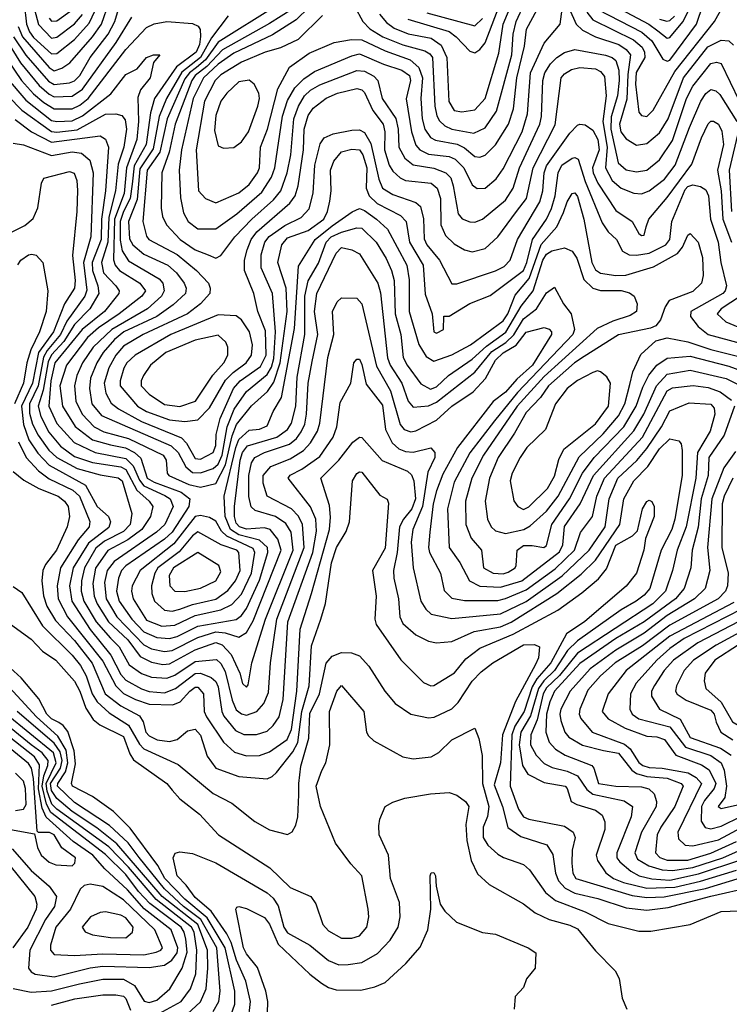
# Model space of a CAD drawing. Extents: x 501367 to 657802, y 482273 to 547541.
# Tile 452 of 656: x 571171 to 573937, y 520004 to 523842. Entities that reach past the tile are written whole.
import ezdxf

# ---------------------------------------------------------------- set-up
doc = ezdxf.new("R2010")
doc.units = 0

msp = doc.modelspace()

# ---------------------------------------------------------------- linework, layer by layer
at = {"layer": '0CON20XD'}
for points in [[(573425, 523881.1), (573596.1, 523793.9), (573635, 523759.2), (573677.9, 523687.9), (573695, 523680.2), (573705, 523684.8), (573809.1, 523825), (573860.4, 523975)], [(571219.6, 523915), (571243.5, 523823.5), (571295, 523769.4), (571315, 523773.3), (571385, 523826.1), (571415, 523861.6)], [(573381.4, 523871.4), (573405, 523841), (573563.3, 523763.3), (573597, 523735), (573606.5, 523715), (573607.6, 523695), (573574.4, 523635.6), (573570.9, 523590.9), (573585, 523482), (573595, 523468.5), (573615, 523464.7), (573640.2, 523489.8), (573725, 523639.7), (573879.2, 523835), (573935, 523935.7)], [(571146.6, 523775), (571195, 523703.2), (571282.6, 523602.6), (571305, 523589.4), (571365, 523596.4), (571385, 523604), (571405.8, 523624.3), (571445.7, 523695), (571515.1, 523785), (571541.4, 523835), (571562.4, 523905)], [(571164.2, 523815), (571181.3, 523775), (571285, 523656.1), (571305, 523643), (571335, 523653.3), (571365.6, 523674.4), (571455.1, 523774.9), (571489.5, 523825), (571520, 523910)], [(571188.5, 523905), (571197.1, 523825), (571208.6, 523795), (571225, 523772.5), (571295, 523708.9), (571315, 523710.8), (571385, 523765.1), (571441.6, 523828.4), (571478.1, 523905)], [(571285, 523847.6), (571295, 523836.2), (571315, 523837.4), (571375, 523881)], [(572169.8, 523895), (571945, 523754.1), (571895, 523685.2), (571859.4, 523655), (571832.5, 523635), (571815, 523611.9), (571746.2, 523455), (571717.7, 523325), (571667.6, 523255), (571650.6, 523055), (571665, 522998.1), (571673.6, 522985), (571785, 522927), (571859.8, 522865), (571906.2, 522815), (571913.4, 522795), (571912, 522775), (571875.1, 522734.9), (571825, 522695.8), (571652.3, 522615), (571575, 522569.7), (571545.7, 522535), (571517.7, 522485), (571499.9, 522425), (571506.5, 522386.5), (571526.8, 522346.8), (571555.3, 522325), (571645.7, 522275.7), (571801.6, 522211.6), (571821.3, 522191.3), (571855, 522131.6), (571875, 522129.7), (571925, 522155.5), (571935, 522182), (571937.2, 522225), (571952.2, 522287.8), (572004.4, 522405), (572030, 522435), (572109.8, 522490.2), (572131.6, 522535), (572128.6, 522628.6), (572099.5, 522705), (572083, 522775), (572046.5, 522865), (572047.2, 522905), (572057.4, 522945), (572072.7, 522985), (572095.8, 523015), (572223.8, 523126.2), (572244.2, 523155.8), (572256.1, 523193.9), (572277.7, 523335), (572279.2, 523415), (572295, 523469.1), (572315, 523496.8), (572365, 523536), (572409.5, 523555), (572485, 523574.1), (572505, 523569.2), (572515, 523558.4), (572547.4, 523487.4), (572587.4, 523435), (572594, 523405), (572593.5, 523335), (572611.3, 523275), (572625, 523251.1), (572654.1, 523225), (572675, 523215.2), (572775, 523204.2), (572798.6, 523185), (572811, 523145), (572812.1, 523042.1), (572831, 523001), (572865, 522968.9), (572905, 522945.3), (572935, 522937.1), (572985, 522950), (573035, 522995.9), (573108.1, 523095), (573146.4, 523145), (573172.9, 523265), (573257.7, 523432.3), (573282.2, 523615), (573295, 523631.1), (573322.1, 523647.9), (573354.5, 523655.5), (573415, 523650.5), (573435, 523640), (573450.4, 523620.4), (573457, 523545), (573444.2, 523445), (573460.4, 523345), (573454.2, 523264.2), (573481, 523215), (573515, 523185.6), (573565, 523165.7), (573595, 523163.8), (573625, 523175.2), (573685, 523220), (573726.3, 523275), (573781.3, 523421.3), (573826.2, 523525), (573845, 523554.7), (573865, 523570.2), (573885, 523564.7), (573900.7, 523550.7), (573966.7, 523445)], [(572235.1, 523884.9), (572145, 523827.5), (571961.2, 523725), (571900.2, 523659.8), (571854.6, 523625), (571841.2, 523605), (571776.4, 523435), (571753.5, 523325), (571724.4, 523245), (571722.6, 523107.4), (571727.1, 523075), (571742.9, 523042.9), (571796.7, 522985), (571855, 522944.5), (571905.6, 522925), (571935, 522912.9), (571955, 522923.2), (572009.8, 522995), (572075.6, 523064.4), (572160.4, 523139.6), (572188.3, 523175), (572213, 523245), (572227.1, 523315), (572238.9, 523455), (572257.3, 523505), (572281.5, 523545), (572305, 523567.3), (572341.4, 523588.6), (572485, 523644.5), (572515, 523641.9), (572551.9, 523621.9), (572566.9, 523605), (572584.1, 523535), (572636.7, 523456.7), (572645.9, 523415), (572649.3, 523345), (572672.1, 523302.1), (572705, 523276), (572785, 523262.9), (572832.1, 523245), (572851.2, 523225), (572861.2, 523195), (572879.6, 523085), (572895.8, 523065.8), (572925, 523054.1), (572945, 523052.4), (572975, 523064.7), (573065, 523138.4), (573094.1, 523185), (573119.6, 523265), (573198.6, 523435), (573205.4, 523465), (573210.6, 523605), (573218.3, 523635), (573239.9, 523670.1), (573265, 523694.3), (573295, 523714.3), (573335, 523726.4), (573453.8, 523703.8), (573480.5, 523695), (573495, 523682.7), (573505.8, 523645.8), (573508.1, 523605), (573501.8, 523545), (573476.8, 523463.2), (573474.6, 523415.4), (573504.4, 523284.4), (573535, 523256.2), (573575, 523248.4), (573615, 523255.7), (573665, 523295.9), (573715, 523371.4), (573769.8, 523535), (573795, 523582.7), (573865, 523671.4), (573886.9, 523676.9), (573905, 523670.7), (573975, 523525.7)], [(572299.2, 523890.8), (572248.2, 523841.8), (572156.7, 523783.3), (572005, 523711.3), (571945, 523668.4), (571887.1, 523615), (571847.3, 523535), (571801.1, 523335), (571792.9, 523255), (571798, 523148), (571809.2, 523089.2), (571827.4, 523055), (571865, 523026.8), (571935, 523026.8), (572017.7, 523085), (572115, 523169.6), (572152, 523228), (572164.9, 523265), (572194.7, 523465.3), (572215, 523527.6), (572243.6, 523576.4), (572278.8, 523611.2), (572319.9, 523640.1), (572465, 523701.5), (572495, 523709), (572588.4, 523668.4), (572660.9, 523645), (572690, 523625), (572694.5, 523605), (572676.8, 523533.2), (572697.8, 523405), (572715, 523353.3), (572730.8, 523335), (572765, 523318.2), (572845, 523308.1), (572868.8, 523298.8), (572901.9, 523265), (572935, 523198.9), (572954.3, 523184.3), (572985, 523184.7), (573027.7, 523222.3), (573055, 523261.1), (573129, 523405), (573150.3, 523475), (573161.9, 523635), (573215, 523751.1), (573277.5, 523825), (573285, 523882.5)], [(572351.3, 523858.7), (572255.8, 523764.2), (572188, 523732), (572128.2, 523715), (572035, 523675.8), (571955, 523627.6), (571932.6, 523605), (571890.8, 523525), (571859.1, 523335), (571867.9, 523175), (571895.6, 523145), (571935, 523128.1), (572025, 523167.5), (572065, 523200.2), (572097.2, 523245), (572105.5, 523265), (572109.2, 523345), (572136.5, 523415), (572177.7, 523572.3), (572222.9, 523657.1), (572298.8, 523711.2), (572397, 523753), (572464.8, 523765.2), (572505, 523763.2), (572595, 523720.3), (572692.4, 523685), (572726.2, 523656.2), (572741, 523615), (572734.9, 523535), (572739.2, 523455), (572750, 523415), (572772.4, 523382.4), (572791.8, 523371.8), (572876.7, 523356.7), (572905, 523342.6), (572945, 523308.8), (572965, 523306.6), (572985, 523313.3), (573026.2, 523353.8), (573076.2, 523435), (573095.6, 523494.4), (573108.8, 523615), (573138.4, 523738.4), (573146.5, 523805), (573205, 523912.9)], [(572475.9, 523895), (572508.6, 523835), (572536.3, 523806.3), (572586.9, 523775), (572664.2, 523744.2), (572750.4, 523720.4), (572769.5, 523709.5), (572780.2, 523695), (572789, 523505), (572796.7, 523466.7), (572807.8, 523447.8), (572828.6, 523428.6), (572855, 523415.2), (572940.9, 523399.1), (572985, 523421.1), (573029.3, 523485), (573088.9, 523705), (573094.3, 523785.7), (573105.6, 523835), (573138.1, 523905)], [(572573.9, 523863.9), (572600.4, 523830.4), (572630.7, 523809.3), (572685, 523786.9), (572775, 523769.9), (572813.2, 523743.2), (572835.4, 523695), (572843.4, 523523.4), (572865, 523487.4), (572895, 523483), (572945, 523490.7), (572985.5, 523535), (573038.8, 523711.2), (573056, 523825), (573089.6, 523905)], [(572684.3, 523844.3), (572845.3, 523795.3), (572872.6, 523775), (572925, 523719.2), (572945, 523712.9), (572965, 523726.1), (572985, 523751.3), (573039.4, 523895)], [(573312.9, 523885), (573340.7, 523825), (573365, 523800.6), (573415.3, 523775.3), (573506.2, 523745), (573535.6, 523725.6), (573551.9, 523705), (573541.7, 523628.3), (573538.2, 523531.8), (573509.3, 523435), (573514.8, 523405), (573535, 523377.5), (573575, 523353.2), (573615, 523359.8), (573665, 523401.6), (573698.5, 523455), (573758, 523615), (573853.4, 523736.6), (573905, 523762.3), (573935, 523759.5), (573953.2, 523743.2)], [(573490.4, 523895), (573624, 523825), (573658.4, 523798.4), (573695, 523770.2), (573705, 523772), (573756.4, 523833.6), (573782.7, 523887.3)], [(571112.6, 523772.6), (571173.4, 523673.4), (571246.1, 523586.1), (571285, 523551.8), (571305, 523541.8), (571375, 523544.3), (571415, 523570.6), (571546.3, 523753.7), (571608.1, 523851.8)], [(571983.4, 523856.6), (571918.3, 523771.7), (571876.1, 523695), (571802.5, 523637.5), (571743, 523535), (571714.8, 523465.2), (571691.3, 523338.7), (571639.5, 523260.5), (571628.5, 523141.5), (571594.9, 523055), (571598.4, 522988.4), (571611.7, 522965), (571655, 522928.6), (571748.4, 522885), (571782.6, 522855), (571812, 522815), (571819.5, 522795), (571817.3, 522775), (571769.5, 522730.5), (571705.7, 522685), (571577.1, 522625), (571540.9, 522595), (571496.5, 522545), (571471.4, 522505), (571447.1, 522445), (571442.3, 522405), (571451.4, 522345), (571489.6, 522299.6), (571761.2, 522181.2), (571789, 522155), (571818.6, 522098.6), (571845, 522077.3), (571875, 522076.4), (571925, 522093.1), (571945, 522109.5), (571960.2, 522145), (571979.7, 522255), (572006.4, 522323.6), (572055, 522392.2), (572135, 522459), (572152, 522488), (572161.2, 522521.2), (572167.8, 522625), (572156.6, 522775), (572112.3, 522875), (572111.8, 522925), (572127, 522975), (572143.7, 522996.3), (572205, 523040.4), (572268.4, 523071.6), (572299.8, 523105), (572314.5, 523165.5), (572321.8, 523275), (572342.3, 523357.7), (572358.3, 523381.7), (572392.6, 523397.4), (572465, 523411.1), (572495, 523412.6), (572515, 523402.2), (572539.3, 523359.3), (572570.9, 523220.9), (572585, 523185.9), (572625, 523160.4), (572715, 523129.7), (572733.3, 523113.3), (572745.4, 523065.4), (572747.7, 522987.7), (572758.2, 522965), (572807.7, 522905), (572855, 522812.7), (572875, 522811.8), (573025, 522862.9), (573059.9, 522880.1), (573083, 522905), (573112, 522985), (573198.5, 523131.5), (573210.4, 523175), (573215.9, 523245), (573225, 523271.8), (573315, 523399.1), (573345, 523431.1), (573355, 523434.4), (573375, 523432.2), (573405, 523412), (573425, 523375.3), (573430.3, 523335), (573404, 523265), (573406.5, 523245), (573425, 523205.2), (573495, 523098.4), (573557.8, 523055), (573585, 523008.8), (573595, 523001.2), (573605, 523002.5), (573612.5, 523035), (573622.9, 523065), (573695, 523148.7), (573791, 523279), (573828.2, 523381.8), (573855, 523436.2), (573865, 523446.2), (573875, 523446.2), (573895, 523435.4), (573908, 523408), (573913.9, 523355), (573890.8, 523255), (573904.7, 523175), (573911.4, 523065), (573945.6, 522975)], [(572758.2, 523868.2), (572945, 523817.8), (572975, 523846.2)], [(573665, 523844.3), (573694.1, 523835.9), (573705, 523838.5), (573723.7, 523856.3)], [(571121.1, 523688.9), (571178.3, 523605), (571225, 523552.6), (571265, 523518.8), (571305, 523493.9), (571375, 523493.9), (571405, 523508.3), (571437.4, 523535), (571585, 523726.1), (571665, 523811.2), (571695, 523826), (571745, 523835.2), (571845, 523826.6), (571867.1, 523817.1), (571874.2, 523804.2), (571876.1, 523776.1), (571871.3, 523745), (571858.3, 523715), (571781.8, 523658.2), (571695.9, 523535), (571681.3, 523478.7), (571664, 523355), (571617.5, 523272.5), (571609, 523201), (571601, 523145), (571575, 523095), (571562.9, 523055), (571562.7, 522982.7), (571570.5, 522940.5), (571595, 522902.4), (571715, 522831.9), (571728.4, 522815), (571734.5, 522785), (571723.4, 522765), (571669.6, 522715), (571529.7, 522635), (571457.1, 522565), (571415.1, 522505), (571393.1, 522455), (571384, 522415), (571389.6, 522355), (571413.9, 522305), (571461, 522255), (571498.5, 522235), (571595, 522210), (571729.7, 522145), (571742.4, 522125), (571745.3, 522075), (571751.6, 522065), (571830, 522030), (571875, 522019.6), (571935, 522034.2), (571972.8, 522107.2), (571999.5, 522220.5), (572016.3, 522263.7), (572075, 522337.4), (572137.1, 522392.9), (572161.2, 522428.8), (572186.7, 522505), (572213.2, 522705), (572210.1, 522795), (572177.4, 522895), (572193, 522965), (572215, 522991.4), (572295, 523019.9), (572356.8, 523065), (572371, 523095), (572380.2, 523135), (572384.8, 523175), (572381.9, 523255), (572395, 523290.9), (572425, 523327.1), (572465, 523337.6), (572495.2, 523335), (572508.1, 523315), (572523.8, 523265), (572521.8, 523185), (572533.7, 523155), (572564.9, 523124.9), (572655, 523079), (572677.7, 523055), (572690.1, 522975), (572744.2, 522885), (572752, 522772), (572778.5, 522695), (572784.6, 522625), (572795, 522620.6), (572822.5, 522635), (572823.9, 522686.1), (572845, 522686.7), (572925, 522736.1), (573005, 522766.9), (573135, 522864.8), (573148.4, 522895), (573169.4, 522985), (573224.2, 523065), (573243.4, 523106.6), (573257.6, 523155), (573269.4, 523245), (573284.4, 523274.4), (573325, 523302.5), (573335, 523304.8), (573347.9, 523297.9), (573375, 523211.2), (573440.8, 523050.8), (573464.8, 523014.8), (573496.9, 522985), (573520.1, 522940.1), (573546.1, 522926.1), (573575, 522923.6), (573625, 522932.4), (573689, 522965), (573704.8, 522985), (573713.5, 523055), (573765, 523180), (573775, 523191.9), (573795, 523198.3), (573825, 523192.2), (573845, 523178.9), (573856.2, 523155), (573864.2, 523065), (573893.9, 522975), (573904.2, 522895), (573926, 522805), (573920.9, 522785), (573911.6, 522775), (573786.5, 522705), (573785.3, 522685), (573815.5, 522645.5), (573855, 522614.5), (573985, 522580.5)], [(571048.4, 523698.4), (571195, 523528.1), (571295, 523449.4), (571315, 523444.9), (571375, 523447.9), (571415, 523467), (571526.6, 523553.4), (571585, 523628.8), (571629.1, 523650.9), (571665, 523694), (571692.5, 523705), (571717.5, 523705), (571692, 523675), (571679, 523615), (571641.5, 523568.5), (571631.6, 523538.4), (571634.4, 523445), (571627.6, 523375), (571587.7, 523265), (571578, 523165), (571540.5, 523065), (571536, 522906), (571543.3, 522885), (571559.6, 522865), (571639.7, 522815), (571660.7, 522785), (571646.7, 522765), (571558.6, 522695), (571478.5, 522641.5), (571435, 522602.7), (571353.5, 522495), (571327.8, 522415), (571337.2, 522335), (571386.9, 522256.9), (571454.4, 522204.4), (571524.7, 522184.7), (571583.7, 522173.7), (571618.8, 522155), (571642.8, 522132.8), (571667.5, 522055), (571695, 522039.1), (571799.8, 521999.8), (571833.5, 521975), (571829.5, 521945), (571765.6, 521845), (571735, 521816.9), (571585, 521713.3), (571567.8, 521695), (571555.4, 521665), (571548.6, 521615), (571558.2, 521575), (571607.4, 521505), (571655, 521456.6), (571705, 521434.4), (571755, 521429.8), (571785, 521437.9), (571865, 521478.8), (572015, 521504.1), (572035, 521519.4), (572055, 521547.6), (572105, 521657.4), (572137.6, 521765), (572137, 521785), (572105, 521813), (572025, 521834.5), (571993, 521855), (571972.3, 521905), (571967.8, 521985), (572012.8, 522175), (572025, 522205.5), (572065, 522241.8), (572105, 522245.6), (572135, 522258.4), (572158.4, 522315), (572190.8, 522369.2), (572242.2, 522637.8), (572258.2, 522881.8), (572322.4, 522985), (572388.3, 523038.3), (572467.2, 523092.8), (572495, 523105.5), (572515, 523098.4), (572561.7, 523065), (572604.9, 523024.9), (572680.5, 522885), (572688.5, 522828.5), (572688.7, 522705), (572726.3, 522576.3), (572755, 522528.7), (572785, 522510.6), (572855, 522535.6), (572927.5, 522575), (573055, 522668.7), (573073.7, 522695), (573101.8, 522768.2), (573156.7, 522833.3), (573204, 522966), (573265.2, 523035), (573290.1, 523089.9), (573305, 523131.5), (573325, 523164.4), (573335, 523166.5), (573345, 523152.5), (573369.4, 523065), (573401.4, 522895), (573415, 522867.4), (573434.4, 522854.4), (573495, 522844.6), (573533.4, 522846.6), (573641.4, 522878.6), (573735, 522931.3), (573754.2, 522955.8), (573775, 523001.8), (573785, 523008.8), (573815.2, 522975.2), (573832.4, 522915), (573835.7, 522844.3), (573828.7, 522815), (573795, 522782.5), (573702.5, 522747.5), (573686.7, 522723.3), (573668.3, 522671.7), (573650.9, 522649.1), (573630.2, 522639.8), (573505, 522613.2), (573370.9, 522529.1), (573333.7, 522505), (573231.7, 522415), (573200.5, 522369.5), (573145, 522311), (573100.1, 522229.9), (573036.6, 522135), (573002, 522055), (572985.8, 521965.8), (572994.2, 521895), (573008.2, 521865), (573025, 521850.2), (573065, 521838.8), (573136.2, 521855), (573160.9, 521869.1), (573225, 521926.9), (573269.3, 521985), (573351.5, 522138.5), (573445, 522227.4), (573505, 522297.6), (573530.4, 522345), (573549.7, 522419.7), (573560.9, 522469.1), (573592.7, 522537.3), (573650, 522590), (573695, 522601.4), (573775, 522586.7), (573865, 522556.6), (573995, 522524.1)], [(571025, 523646.6), (571179.7, 523489.7), (571295, 523405.9), (571315, 523403.1), (571395, 523412.7), (571505, 523473.6), (571545.2, 523475.2), (571568.9, 523468.9), (571581.5, 523451.5), (571586.9, 523415), (571576.4, 523345), (571555, 523279.2), (571544.1, 523175), (571517.9, 523072.1), (571514.8, 522975), (571489.2, 522895), (571497, 522855), (571546.1, 522805), (571558.1, 522785), (571556.7, 522775), (571501.5, 522705), (571413.7, 522635), (571308.3, 522505), (571291.6, 522435), (571283.9, 522335), (571315, 522268), (571383.7, 522193.7), (571464.7, 522154.7), (571585, 522131.7), (571612.8, 522102.8), (571637.5, 522047.5), (571654.7, 522024.7), (571737.2, 521987.2), (571757, 521975), (571769.5, 521945), (571736.7, 521875), (571703.8, 521845), (571539.6, 521730.4), (571511.4, 521695), (571502, 521648), (571508.5, 521585), (571549.5, 521515), (571655, 521405.4), (571685, 521390), (571735, 521379.4), (571765, 521383.7), (571865, 521433.8), (571935, 521455.9), (571972, 521452), (572025, 521435.2), (572055, 521452.9), (572081, 521499), (572189.7, 521775), (572177.4, 521817.4), (572147.4, 521855), (572125, 521861.5), (572055, 521855.9), (572027.8, 521865), (572015, 521880.2), (572007.6, 521905), (572008.5, 521945), (572029.9, 522125), (572038.7, 522155), (572059, 522181), (572173.3, 522215), (572215, 522244.8), (572230.4, 522269.6), (572247.4, 522335), (572251.9, 522448.1), (572282.9, 522615), (572282.6, 522765), (572295.9, 522824.1), (572335, 522892.5), (572366.1, 522975), (572385.5, 522995), (572425, 523014), (572485, 523030.2), (572505, 523029.6), (572560.9, 522975), (572599.1, 522910.9), (572620.5, 522865), (572630.4, 522825), (572634.4, 522695), (572656.7, 522615), (572666.3, 522525), (572681.2, 522495), (572735, 522423.2), (572772.5, 522402.5), (572795, 522411), (572842.9, 522455), (572935, 522519.2), (572990.5, 522569.5), (573066.3, 522623.7), (573125.2, 522724.8), (573172.5, 522785), (573210, 522905), (573225, 522928.3), (573245, 522941.4), (573295, 522953.3), (573325, 522939.3), (573342.3, 522912.3), (573369.6, 522829.6), (573404.9, 522794.9), (573435, 522787.1), (573515, 522786.7), (573547.9, 522777.9), (573565.6, 522765), (573577.9, 522735), (573575.4, 522705), (573550.9, 522689.1), (573483.2, 522666.8), (573421.8, 522638.2), (573215, 522451.4), (573110.4, 522335), (572978.5, 522145), (572933, 522055), (572908.8, 521965), (572910.2, 521875), (572931.3, 521821.3), (572970.8, 521775), (572978.9, 521705), (573016, 521685), (573055, 521682.7), (573075, 521688.4), (573101.8, 521705), (573106.1, 521715), (573109.6, 521775), (573135, 521792.1), (573167.9, 521792.1), (573214.3, 521784.3), (573225, 521792.9), (573245.7, 521875), (573313.9, 521975), (573365.4, 522075), (573409.6, 522135), (573525.9, 522255), (573574.4, 522335), (573600, 522410), (573623.6, 522456.4), (573655, 522495.2), (573695, 522523.2), (573785, 522530.1), (573935, 522491.4), (573995, 522469)], [(571965, 523341.1), (572005, 523344.4), (572035, 523366.2), (572062.9, 523405), (572099.4, 523505), (572105.6, 523535), (572103.1, 523555), (572085, 523590.6), (572065, 523606.8), (572025, 523599.3), (571978.1, 523555), (571955, 523524.4), (571935, 523468.6), (571930.5, 523410.5), (571945, 523350), (571965, 523341.1)], [(571153.5, 523453.5), (571217.4, 523405), (571295, 523364.9), (571485, 523389.5), (571505, 523376.4), (571516.7, 523345), (571504.9, 523175), (571490, 523065), (571488.2, 522985), (571453.3, 522895), (571454.5, 522864.5), (571475.9, 522804.1), (571478.9, 522775), (571444.8, 522715), (571385, 522654.3), (571342.5, 522587.5), (571295, 522535.7), (571281.5, 522508.5), (571262.1, 522397.8), (571242.7, 522335), (571253.3, 522295), (571283.9, 522233.9)], [(573973.8, 523415), (573936.9, 523255), (573945.5, 523095)], [(571145, 523360.4), (571185.9, 523354.1), (571295, 523313.2), (571375, 523327), (571412.3, 523322.3), (571444, 523294), (571457, 523245), (571448.5, 522995), (571420.1, 522895), (571432.6, 522787.4), (571424.4, 522765), (571355, 522667.2), (571329.8, 522615), (571277.7, 522552.3), (571263.9, 522526.1), (571242.6, 522415), (571209.3, 522345), (571208.8, 522308.8), (571221.3, 522265), (571242.6, 522222.6), (571284.6, 522164.6), (571315, 522135.1), (571395, 522092.6), (571485, 522068.1), (571555, 522056.6), (571570.3, 522045), (571607.4, 521917.4), (571600.8, 521875), (571575, 521847), (571500.8, 521809.2), (571467.4, 521782.6), (571423.4, 521705), (571411.1, 521655), (571410.6, 521615), (571421.3, 521575), (571468.8, 521495), (571525, 521431.9), (571558, 521398), (571597.2, 521327.2), (571645, 521293.9), (571685, 521278.9), (571745, 521274.9), (571775, 521286.7), (571855, 521340.7), (571937.6, 521347.6), (571955, 521332.4), (571971.2, 521301.2), (571999.2, 521189.2), (572015, 521151.8), (572035, 521136.1), (572055, 521131), (572095.4, 521145), (572123, 521177), (572140.6, 521219.4), (572148.1, 521335), (572173.3, 521505), (572279.2, 521785), (572273.2, 521875), (572257.2, 521907.2), (572230.5, 521935), (572135.9, 521985), (572120, 522035), (572119.4, 522065), (572149.7, 522100.3), (572225, 522130.8), (572276.6, 522163.4), (572305, 522192.7), (572331.4, 522238.6), (572340.6, 522269.4), (572372.1, 522525), (572395.7, 522615), (572390.6, 522705), (572408.2, 522741.8), (572425, 522758.5), (572485, 522756.9), (572505, 522734.4), (572561.1, 522491.1), (572615.9, 522395.9), (572653.6, 522263.6), (572669.2, 522245), (572695, 522235.2), (572715, 522239.6), (572795, 522280.6), (572855, 522335.2), (572938.5, 522391.5), (572986.3, 522443.7), (573025, 522515.4), (573055, 522543.1), (573106.1, 522573.9), (573145, 522623.7), (573215, 522641.9), (573235, 522635.3), (573244, 522625), (573244.1, 522615), (573169.7, 522495), (573109, 522440.9), (573065, 522390.3), (573016.6, 522353.4), (572877.5, 522175), (572819.7, 522070.3), (572795.1, 522005), (572782.4, 521955), (572769, 521845)], [(571105, 522996.7), (571190.7, 523039.3), (571223.3, 523066.7), (571241.9, 523108.1), (571255.4, 523204.6), (571265.5, 523224.5), (571365, 523250.8), (571383.5, 523243.5), (571393.2, 523215), (571396, 523176), (571394, 523095), (571377, 522923), (571387.4, 522825), (571384.9, 522795.1), (571346, 522734), (571302.2, 522625), (571244.7, 522545.3), (571220.9, 522425)], [(571164, 522886), (571175.6, 522905), (571204.7, 522925.3), (571218.6, 522928.6), (571235, 522923.6), (571261.5, 522895), (571280, 522785), (571274.3, 522705), (571247.7, 522625), (571214.6, 522555), (571198.7, 522505), (571185.3, 522425), (571150.6, 522345)], [(571283.9, 522233.9), (571330.2, 522180.2), (571385, 522139.4), (571455, 522115.5), (571565, 522099.2), (571585, 522089.1), (571628, 522008), (571676.1, 521965), (571689.6, 521945), (571681.2, 521905), (571647.3, 521855), (571592.4, 521815), (571515, 521772.9), (571465.9, 521704.1), (571455.6, 521645), (571461, 521595), (571472.9, 521565), (571516.3, 521495), (571592, 521425), (571640.5, 521360.5), (571685, 521338.1), (571729.1, 521329.1), (571755, 521331.7), (571855, 521385.3), (571935, 521414.3), (571960.7, 521405), (571995, 521367.7), (572028.8, 521295), (572039.4, 521255), (572055, 521240), (572061.1, 521248.9), (572075.2, 521335), (572128.9, 521505), (572236.9, 521775), (572228.4, 521845), (572208.9, 521878.9), (572168.4, 521905), (572088.8, 521928.8), (572072.7, 521942.7), (572063.5, 521983.5), (572064, 522065), (572074.6, 522115.4), (572086.8, 522135), (572125, 522154.9), (572222.3, 522187.7), (572249.9, 522210.1), (572268.6, 522235), (572281.7, 522265), (572288.9, 522305), (572294.7, 522425), (572310.6, 522509.4), (572333.2, 522615), (572319.7, 522705), (572328.5, 522775), (572405, 522931.8), (572425, 522953.4), (572465.3, 522945.3), (572495, 522930), (572567, 522815), (572577.6, 522777.6), (572604.4, 522524.4), (572615.4, 522495), (572660.2, 522425), (572685.1, 522355.1), (572705, 522331.9), (572765, 522337.2), (572795, 522350.9), (572945, 522468.2), (573011.8, 522548.2), (573066.4, 522583.6), (573096.6, 522613.4), (573135, 522675.7), (573185.6, 522714.4), (573225, 522777.5), (573255, 522800), (573290.4, 522735), (573320.9, 522695), (573333.8, 522633.8), (573327.5, 522615), (573111.7, 522388.3), (573021.5, 522278.5), (572925, 522153.5), (572865, 522039.6), (572838.9, 521935), (572844.8, 521785), (572886.9, 521726.9), (572924.8, 521655), (572964.4, 521634.4), (573045, 521629.9), (573128.6, 521655), (573275, 521767.9), (573288.4, 521795), (573294, 521866), (573355.1, 521954.9), (573407.6, 522065), (573565, 522239.1), (573604.4, 522305), (573652.6, 522415), (573695, 522460.9), (573785, 522475.4), (573925, 522443.3), (573981.9, 522415)], [(573980.2, 522765), (573905.7, 522715), (573889.2, 522695), (573923.8, 522663.8), (574055, 522610.1)], [(571814.3, 522275.7), (571865, 522282.9), (571910.8, 522329.2), (571973.7, 522436.4), (572003, 522467), (572054, 522505), (572074, 522535), (572077.7, 522575), (572067.1, 522625), (572035, 522672.7), (572015, 522687.6), (571945, 522691.6), (571760, 522615), (571621.1, 522535), (571587.8, 522505), (571576.2, 522483.8), (571562, 522435), (571562.9, 522415), (571630, 522335), (571665, 522314.4), (571755, 522281.8), (571814.3, 522275.7)], [(571795, 522334.2), (571855.8, 522355), (571923.4, 522456.6), (571967, 522505), (571981.8, 522535), (571982, 522565), (571974.6, 522585), (571945, 522611.8), (571855, 522592.8), (571740.9, 522545), (571680.6, 522495), (571653.3, 522455), (571643.9, 522435), (571644.3, 522415), (571675, 522382.3), (571735, 522342.4), (571795, 522334.2)], [(571220.9, 522425), (571177.4, 522335), (571185, 522264.6), (571206.9, 522205), (571242, 522152), (571286, 522106), (571427.1, 522027.1), (571473.1, 521945), (571516.3, 521905), (571524.8, 521885), (571517.9, 521862.1), (571438.8, 521801.2), (571378.8, 521705), (571364.4, 521635), (571373.9, 521575), (571445.2, 521465.2), (571525.5, 521365.5), (571565, 521290.4), (571585, 521267.9), (571645, 521233.7), (571675, 521223.8), (571735, 521218.8), (571777.6, 521235), (571855, 521293.5), (571875, 521294.6), (571917.7, 521277.7), (571935, 521262.1), (571945, 521241.8), (571959, 521145), (571967.1, 521127.1), (572012.1, 521072.1), (572045, 521056.3), (572094.1, 521055.9), (572135, 521069), (572159.5, 521090.5), (572182.8, 521125), (572197.8, 521192.2), (572216.1, 521495), (572314.1, 521765), (572328, 521848), (572324.9, 521895), (572305, 521943.9), (572217.2, 522055), (572225, 522066.5), (572270.1, 522089.9), (572340.9, 522139.1), (572392.4, 522215), (572407.2, 522255), (572420.7, 522349.3), (572461.2, 522425), (572473.5, 522505), (572485, 522519.4), (572495, 522518.9), (572505, 522497.5), (572520.8, 522420.8), (572585, 522339.1), (572596.2, 522245), (572623.2, 522193.2), (572649.4, 522169.4), (572675, 522159.3), (572705, 522156.7), (572773.8, 522173.8), (572789, 522155), (572788.7, 522135), (572762.2, 522077.8), (572741.4, 521945), (572703.9, 521855), (572697, 521805), (572704.4, 521705), (572735.1, 521575.1), (572753.9, 521543.9), (572775, 521524.7), (572855, 521508.3), (573045, 521526.4), (573145, 521574.9), (573285.5, 521674.5), (573391.1, 521775), (573452.7, 521865), (573469.2, 521975), (573502.8, 522055), (573576, 522124), (573615, 522170.8), (573672.5, 522255), (573705, 522316.9), (573781.2, 522348.8), (573865, 522343.2), (573878.2, 522328.2), (573881.1, 522305), (573861.8, 522238.2), (573813.1, 522155), (573806.5, 522055), (573768.3, 521865), (573733.6, 521775), (573715.2, 521695.2), (573688.1, 521615), (573638.4, 521565), (573345, 521373), (573274.7, 521285.3), (573225, 521237.8), (573211.1, 521215), (573187.5, 521112.5), (573163.7, 521055), (573161.9, 521015), (573184.3, 520975), (573215, 520942.3), (573247, 520927), (573305, 520913.1), (573345.1, 520895.1), (573381.9, 520841.9), (573405, 520823.4), (573526.8, 520796.8), (573559.7, 520775), (573554.3, 520735), (573498, 520595), (573498.9, 520575), (573510.1, 520560.1), (573552.6, 520522.6), (573585.1, 520505.1), (573635, 520492.8), (573705, 520488.8), (573816.9, 520513.1), (573982.1, 520567.9)], [(573135, 521933), (573155, 521943), (573228, 522015), (573255, 522063.1), (573272.7, 522127.3), (573292.6, 522167.4), (573415, 522267.4), (573465.9, 522335), (573474.1, 522425), (573459.7, 522449.7), (573435, 522469.3), (573422.7, 522472.7), (573405, 522467.4), (573345, 522435.2), (573305.5, 522404.5), (573260, 522345), (573220, 522245), (573147.9, 522175), (573122.4, 522135), (573090.2, 522075), (573083.4, 522045), (573096.7, 521966.7), (573112.3, 521945), (573135, 521933)], [(572769, 521845), (572764.5, 521785), (572768.9, 521765), (572811.8, 521685), (572825, 521617.5), (572855, 521587.3), (572905, 521578), (573035, 521578.8), (573065, 521585.4), (573145, 521619.7), (573258.3, 521701.7), (573333.8, 521775), (573357.2, 521842.8), (573403.7, 521905), (573420.3, 521985), (573450.9, 522055), (573598.4, 522215), (573695, 522394.8), (573715, 522407.4), (573796.8, 522416.8), (573855, 522408.2), (573901.7, 522391.7), (573945, 522358.5)], [(573956.8, 522335), (573916.9, 522223.1), (573857.4, 522135), (573854.9, 522065), (573827.7, 521975), (573815.7, 521864.3), (573792.7, 521775), (573787.3, 521705), (573760.8, 521625), (573727.2, 521585), (573605.8, 521495), (573495, 521429.6), (573355, 521332.7), (573256.2, 521225), (573237.3, 521182.7), (573224.2, 521135), (573221.8, 521065), (573235.4, 521025.4), (573259.1, 520999.1), (573297.7, 520975), (573400.8, 520935), (573408.9, 520925), (573426.7, 520865), (573495, 520854.6), (573595, 520851.6), (573623.9, 520843.9), (573643.9, 520825), (573653.8, 520795), (573652, 520775), (573594.4, 520675.5), (573568.8, 520595), (573579.5, 520569.5), (573623.7, 520543.7), (573675, 520528.3), (573715, 520526.4), (573795, 520538), (573912, 520575), (573985, 520608.3)], [(571166.2, 522196.2), (571195.7, 522135.7), (571243.5, 522083.5), (571285, 522051.8), (571377.7, 522007.7), (571404.3, 521985), (571443.6, 521886.4), (571441.7, 521865), (571398.1, 521815), (571329.3, 521705), (571316.6, 521635), (571320.1, 521585), (571357.5, 521515), (571495, 521342.1), (571545.2, 521245.2), (571575, 521216.3), (571621.8, 521191.8), (571675, 521173.7), (571767.9, 521172.1), (571796.5, 521183.5), (571833.5, 521225), (571855, 521240), (571865, 521240.3), (571887.8, 521215), (571890.4, 521145), (571898.8, 521125), (571965.7, 521025.7), (572007.6, 520987.6), (572055, 520972.6), (572105.8, 520974.2), (572145, 520988.8), (572214, 521036), (572230.4, 521075), (572250.5, 521225), (572263.6, 521466.4), (572308.8, 521605), (572378, 521855), (572383, 521903), (572378.4, 521948.4)], [(572378.4, 521948.4), (572344.7, 522055), (572415.2, 522125), (572469.7, 522195), (572495, 522214.2), (572505, 522213.5), (572583.8, 522123.8), (572682, 522082), (572698, 522068), (572707.8, 522045), (572713.1, 521975), (572698.8, 521935), (572666.7, 521895), (572651.7, 521865), (572642.7, 521765), (572628.5, 521695), (572629.1, 521665), (572647.4, 521585), (572652.4, 521515), (572665, 521489.2), (572715, 521444.7), (572765, 521419.7), (572795, 521413.5), (572855, 521418.9), (572942.7, 521457.3), (573045, 521475.8), (573086.2, 521493.8), (573264.1, 521605.9), (573359, 521681), (573414.9, 521735.1), (573510, 521875), (573526.5, 521975), (573564.4, 522045), (573620.1, 522099.9), (573665, 522169), (573705, 522208.9), (573740.5, 522200.5), (573748.8, 522188.8), (573752.7, 522162.7), (573753.1, 522065), (573724.1, 521895), (573713.2, 521855), (573671.7, 521775), (573627.8, 521625), (573605, 521598.4), (573573.7, 521575), (573515, 521541.2), (573345, 521420.9), (573306.8, 521383.2), (573256, 521305), (573214.4, 521265), (573193.3, 521235), (573161.7, 521128.3), (573124.4, 521065), (573117.9, 521015), (573130.5, 520935), (573151.7, 520901.7), (573215, 520868.7), (573296.9, 520855), (573305.4, 520845), (573320, 520795), (573342.6, 520782.6), (573415, 520761.6), (573441, 520741), (573451.6, 520715), (573451.2, 520685), (573418, 520585), (573423.3, 520565), (573456.2, 520516.2), (573485.3, 520495), (573525, 520478.8), (573615, 520457.6), (573725, 520460.4), (573825, 520484), (573965, 520527.6)], [(573961.6, 522158.4), (573915.3, 522094.7), (573868.7, 521975), (573852.4, 521785), (573861.6, 521695), (573842.6, 521625), (573802, 521585), (573695, 521519.1), (573605, 521450.4), (573495.1, 521384.9), (573395, 521311.8), (573316.1, 521225), (573280.8, 521155), (573275.9, 521135), (573280.8, 521110.8), (573295.7, 521065), (573311.6, 521045), (573364.2, 521014.2), (573446.3, 520993.7), (573505, 520983), (573557, 520917), (573575, 520903.3), (573615, 520892.6), (573695.4, 520885.4), (573749.5, 520865), (573756.7, 520855), (573753.9, 520845), (573724.5, 520775), (573669.7, 520695), (573656.2, 520665), (573649.5, 520595), (573665.9, 520575.9), (573695, 520566), (573775, 520566), (573865, 520593.1), (573965, 520639.2)], [(571145, 522081.1), (571187.4, 522047.4), (571245.3, 522015.3), (571320.3, 521985), (571345.6, 521965.6), (571360.2, 521945), (571364.8, 521905), (571355.2, 521865), (571314.8, 521775), (571271.7, 521718.3), (571260.8, 521695), (571257.6, 521655), (571263.5, 521596.5), (571276.5, 521556.5), (571309.8, 521499.8), (571385, 521422.3), (571453.4, 521333.4), (571504.2, 521215), (571565, 521168.2), (571638.3, 521128.3), (571652.4, 521105), (571662.5, 521065), (571675, 521050.2), (571707.1, 521035), (571755, 521028.1), (571785, 521035.9), (571825, 521069.6), (571855, 521076.3), (571875, 521053.6), (571901.3, 520971.4), (571935.4, 520925), (572025, 520891.9), (572135, 520883.6), (572155, 520891.8), (572171.6, 520908.4), (572235, 520988.9), (572254.8, 521025.2), (572270.2, 521145), (572299.6, 521245), (572308.3, 521401.7), (572344.2, 521505.8), (572363.2, 521566.8), (572385.8, 521725), (572405.2, 521785), (572443, 521847), (572456.6, 521885), (572467.7, 522045), (572485, 522072.7), (572495, 522080), (572505, 522078.2), (572575, 521988.6), (572603.3, 521973.3), (572608, 521958), (572595, 521781.9), (572546.7, 521695), (572560.5, 521595), (572554.8, 521505), (572560.2, 521485), (572656.6, 521346.6), (572745, 521258.9), (572773.3, 521245), (572785, 521246.5), (572866.1, 521296.1), (572909.5, 521350.5), (572965, 521393), (573095, 521447), (573269, 521541), (573362.4, 521607.6), (573427.2, 521662.8), (573457.9, 521702.1), (573495, 521794.5), (573560.3, 521829.7), (573579.8, 521850.2), (573598.5, 521935), (573615, 521964), (573625, 521969.2), (573635, 521963.8), (573644.3, 521945), (573643.8, 521905), (573609.8, 521820.2), (573603.3, 521775), (573575.8, 521684.2), (573535, 521634.7), (573374.1, 521495.9), (573302.2, 521447.8), (573241.3, 521335), (573187.1, 521272.9), (573168.5, 521241.6), (573136.9, 521145), (573101.5, 521088.5), (573089, 521055), (573082.7, 520855), (573115.1, 520765.1), (573135.4, 520735.4), (573155.4, 520725.4), (573295, 520698.9), (573328.9, 520675), (573335.9, 520655), (573324.8, 520605.2), (573323.3, 520555), (573327, 520515), (573338.4, 520495), (573558, 520428), (573615, 520421), (573682.7, 520422.7)], [(573950.4, 522055), (573917, 521985), (573909.8, 521955), (573908.4, 521785), (573932.7, 521685), (573930, 521635), (573922.8, 521615), (573893.8, 521585), (573705, 521482.4), (573598.3, 521401.7), (573492.4, 521335), (573435.1, 521284.9), (573385, 521228.1), (573354, 521155), (573351.9, 521135), (573358.6, 521118.6), (573402.7, 521065), (573528.6, 521018.6), (573550.5, 521000.5), (573585, 520946.7), (573600.4, 520935), (573625, 520926.9), (573675, 520925.3), (573776.2, 520906.2), (573808.2, 520888.2), (573828.7, 520865), (573736.9, 520675), (573739.3, 520649.3), (573765.5, 520625), (573795, 520621.5), (573895, 520646), (573985, 520693)], [(571725, 521478.5), (571775, 521482.4), (571855, 521520.1), (571955, 521542.3), (571998, 521562), (572035, 521603.5), (572074.7, 521685), (572086.9, 521765), (572081.4, 521781.4), (571978.7, 521828.7), (571958.1, 521848.1), (571935, 521887.4), (571911.1, 521901.1), (571875, 521909.9), (571854.5, 521905), (571771.5, 521798.5), (571640.4, 521695), (571609.2, 521635), (571606.3, 521615), (571613, 521585), (571665, 521501.7), (571725, 521478.5)], [(571765, 521537.1), (571795, 521544.9), (571845, 521562.8), (571935, 521583.3), (571982.7, 521617.3), (572011.9, 521655), (572030, 521695), (572025.2, 521765), (572016.9, 521775), (571955.8, 521795.8), (571865, 521845.2), (571845, 521830), (571792.3, 521767.7), (571709.5, 521705), (571697.1, 521685), (571685.2, 521635), (571685.9, 521605), (571695.7, 521575.7), (571735, 521540.6), (571765, 521537.1)], [(571815, 521613.8), (571875, 521626.2), (571935, 521654.8), (571955, 521690), (571947.1, 521715), (571865, 521765.2), (571769.8, 521705), (571753.3, 521675), (571756.6, 521635), (571775.8, 521615), (571815, 521613.8)], [(571145, 521632.3), (571179, 521609), (571259.1, 521479.1), (571375, 521365.5), (571407.7, 521325), (571430.4, 521285), (571453.8, 521213.8), (571473, 521183), (571520, 521140), (571595, 521092.7), (571638.2, 521018.2), (571655, 520999.9), (571788.8, 520938.8), (571925, 520826.2), (571998.1, 520788.1), (572086.8, 520716.8), (572145, 520683.8), (572215, 520666.4), (572233.1, 520676.9), (572247.1, 520702.9), (572254.8, 520735.2), (572259.3, 520820.7), (572258.3, 520865), (572266.9, 520933.1), (572297.8, 521042.2), (572302.2, 521137.8), (572340.1, 521215), (572365, 521334.5), (572388.3, 521361.7), (572425.7, 521375.7), (572463.7, 521373.7), (572495, 521362.7), (572531.8, 521321.8), (572593.8, 521225), (572635, 521176.2), (572695.7, 521135.7), (572765, 521121.1), (572786.3, 521123.7), (572855, 521155.9), (572879.9, 521180.1), (572935, 521263.4), (572969.5, 521300.5), (573015, 521335.2), (573135, 521404.8), (573177, 521407), (573197.3, 521397.3), (573193.8, 521355), (573181.8, 521328.2), (573103, 521185), (573052.5, 521055), (573044.8, 520945), (573020.9, 520859.1), (573052.6, 520775), (573073.3, 520693.3), (573125, 520658), (573225.5, 520625.5), (573248.5, 520588.5), (573260, 520515), (573271.6, 520485), (573297, 520457), (573335, 520437.4), (573425, 520416.8), (573535, 520380.3), (573615, 520370.6), (573698.8, 520381.2), (573865, 520425.5), (574025, 520461.7)], [(573955, 521569.9), (573705, 521439.4), (573535, 521305.2), (573464.2, 521215), (573441.4, 521145), (573465, 521116.7), (573530.8, 521080.8), (573615, 521049.5), (573655, 521047), (573685, 521036.8), (573728.1, 520975), (573828.2, 520938.2), (573858.1, 520918.1), (573884.6, 520865), (573878.5, 520845), (573840.7, 520799.3), (573829.1, 520775), (573827.7, 520717.7), (573843.1, 520693.1), (573865, 520687.7), (573905, 520698.6), (573985, 520737)], [(573985, 521543.8), (573760.5, 521429.5), (573705, 521390.8), (573654.2, 521345), (573573.8, 521256.2), (573551.7, 521215), (573548.9, 521155), (573558, 521135), (573585, 521117), (573705, 521086.3), (573766.2, 521006.2), (573865, 520974.4), (573905, 520945.5), (573916.7, 520916.7), (573926.6, 520855), (573919.1, 520810.9), (573894, 520775), (573905, 520767.7), (573981.3, 520785)], [(574006.4, 521513.6), (573815, 521413.8), (573720, 521345), (573683.1, 521305), (573645, 521246.7), (573633.9, 521225), (573634.3, 521205), (573664.6, 521155), (573745.9, 521115.9), (573785, 521044.5), (573902.9, 521002.9), (573944.8, 520975)], [(571135, 521485.4), (571215, 521427.8), (571260.2, 521380.2), (571311.7, 521345), (571385, 521264.2), (571405.7, 521225), (571428.5, 521158.5), (571456.8, 521115), (571483.5, 521093.5), (571575, 521048.1), (571600.3, 520980.3), (571615, 520957.2), (571744.6, 520865), (571765, 520839.4)], [(574022.3, 521477.7), (573885.9, 521404.1), (573797.8, 521345), (573761.2, 521305), (573731.1, 521245), (573727.5, 521225), (573733.4, 521213.4), (573769.2, 521189.2), (573865, 521151.4), (573877.8, 521135), (573885.8, 521104.2), (573903.5, 521065), (573950.3, 521035)], [(574055, 521083.7), (574075, 521109.6), (574121.7, 521215), (574144.7, 521335), (574191.4, 521415), (574187.3, 521467.3), (574167, 521487), (574135, 521485.5), (573973, 521405), (573880.4, 521345), (573843.4, 521295), (573838.6, 521265), (573845.3, 521235), (573905, 521181.9), (573949, 521105), (573985, 521084), (574055, 521083.7)], [(571992.7, 519957.3), (572009.7, 520005), (572008.9, 520055), (571971.2, 520225), (571901.7, 520341.7), (571815, 520414.7), (571736.8, 520495), (571709.1, 520545), (571600.9, 520690.9), (571536.1, 520756.1), (571454, 520814), (571376.9, 520855), (571372.8, 520865), (571387.8, 520942.2), (571382.9, 520992.9), (571357.8, 521067.8), (571340.8, 521090.8), (571323.1, 521103.1), (571295, 521117.5), (571276.7, 521135), (571245.4, 521195.4), (571176.2, 521276.2), (571118.7, 521328.7)], [(571925, 519975.9), (571946.8, 520015), (571952.6, 520055), (571939.2, 520225), (571877.1, 520335), (571809.7, 520385), (571735, 520454.1), (571636.3, 520576.3), (571593.2, 520633.2), (571521.1, 520701.1), (571385, 520790.8), (571318.6, 520855), (571319.5, 520865), (571349.9, 520910.1), (571359, 520945), (571351.7, 520995), (571319.6, 521049.6), (571236.8, 521125), (571101, 521271)], [(571765, 520839.4), (571794.5, 520805), (571871.2, 520745), (571945.5, 520665), (572145.6, 520535.6), (572225, 520460), (572305.7, 520425), (572325.4, 520395.4), (572352.5, 520315), (572375, 520290.4), (572425, 520261.5), (572465, 520262.7), (572495, 520271.5), (572523.8, 520305), (572531.2, 520345), (572529.1, 520375), (572504.6, 520505), (572461.5, 520551.5), (572401.9, 520631.9), (572343.5, 520775), (572326.9, 520855), (572349.2, 520915), (572364.7, 520945.3), (572380, 521015), (572378.7, 521145), (572407.3, 521225), (572425, 521246.9), (572511.8, 521145), (572522.5, 521065), (572530.7, 521050.7), (572551.7, 521031.7), (572665, 520969.5), (572705, 520960.5), (572775, 520969.5), (572804.6, 520985.4), (572855, 521035.5), (572945, 521080), (572960.4, 521040.4), (572974.2, 520974.2), (572974.3, 520865), (572999, 520775), (572993.8, 520736.2), (572977.3, 520695), (572977, 520655), (572995.9, 520625), (573035, 520589.7), (573056.6, 520576.6), (573135, 520549.6), (573158.1, 520528.1), (573220, 520440), (573258.9, 520408.9), (573374.9, 520364.9), (573465, 520318.8), (573585, 520289.6), (573631.1, 520288.9), (573784.7, 520315.3), (573905, 520365.5), (573975, 520369.1)], [(571145.9, 520065.9), (571215, 520051.9), (571295, 520057.2), (571403.5, 520083.5), (571495, 520102), (571575, 520102.4), (571617.8, 520077.8), (571656, 520016), (571675, 520011.7), (571705, 520020), (571756, 520064), (571804.5, 520145.5), (571823, 520207), (571818.2, 520258.2), (571812.5, 520285), (571800.1, 520305), (571677.7, 520397.7), (571634.1, 520444.1), (571585, 520510), (571505, 520588.5), (571292.3, 520752.3), (571274.9, 520784.9), (571258.5, 520855), (571264.6, 520895.4), (571281, 520935), (571281.2, 520955), (571259, 520985), (571215, 521015.1), (571071.9, 521131.9)], [(571715, 519968.1), (571800.4, 520015), (571836.3, 520065), (571857.5, 520122.5), (571860.8, 520215), (571850.4, 520285), (571840.7, 520305), (571702.2, 520412.2), (571595, 520538.9), (571517.7, 520617.7), (571315, 520765.1), (571296.5, 520785), (571278.3, 520835), (571274.3, 520865), (571312.6, 520945), (571302.9, 520985), (571117.8, 521135)], [(571823.7, 519966.3), (571876.1, 520013.9), (571897.6, 520065), (571904.5, 520145), (571903.2, 520215), (571865, 520315.6), (571726.2, 520425), (571549.6, 520629.6), (571472, 520692), (571375, 520755.8), (571315, 520806.3), (571295, 520837.7), (571290.9, 520865), (571330, 520925), (571335.8, 520955), (571328.2, 520988.2), (571305, 521021.6), (571161.5, 521145)], [(571135, 520685.5), (571228.8, 520668.8), (571240, 520615), (571254, 520585), (571285, 520557.7), (571312.1, 520547.9), (571375, 520544.4), (571385.9, 520554.1), (571388.1, 520575), (571334.6, 520614.6), (571305, 520665.1), (571286.6, 520673.4), (571243.9, 520673.9), (571238.8, 520678.8), (571224.4, 520884.3), (571216.4, 520925), (571205, 520943.3), (571025, 521089.4)], [(571140.8, 520610.8), (571215, 520525.2), (571285.4, 520465.4), (571314.4, 520425), (571306.9, 520385), (571270.9, 520335), (571210.2, 520215), (571205.3, 520145), (571215, 520130.7), (571231.5, 520121.5), (571305, 520111.6), (571445, 520146.7), (571495, 520153.5), (571675, 520147.6), (571735, 520157.1), (571764.2, 520175.8), (571784, 520205), (571787.7, 520225), (571761.6, 520295), (571656.6, 520376.6), (571591, 520451), (571502.4, 520532.4), (571456, 520585), (571379.2, 520639.2), (571273.9, 520733.9), (571258.5, 520768.5), (571244.2, 520844.2), (571248, 520938), (571228.7, 520968.7), (571054.4, 521105)], [(571155, 520759.5), (571185, 520764.8), (571196.3, 520783.7), (571193.8, 520845), (571185, 520874.6), (571154.8, 520904.8)], [(572061.2, 519935), (572070.1, 520015), (572052.8, 520095), (572015.8, 520175.8), (571995.3, 520245.3), (571978.8, 520278.8), (571917, 520367), (571855, 520420), (571819.3, 520469.3), (571784.1, 520505), (571768.8, 520575), (571776.2, 520593.8), (571795, 520599.1), (571845, 520591.5), (571935, 520556.2), (572135, 520438.8), (572158.4, 520418.4), (572178.5, 520388.5), (572200.7, 520305), (572215, 520282.5), (572301.6, 520235), (572375, 520174.8), (572415, 520158.8), (572450.7, 520159.3), (572505, 520167.2), (572565, 520202.6), (572615.2, 520254.9), (572645.8, 520305), (572654.2, 520345), (572651.5, 520401.5), (572616, 520495), (572608.8, 520585), (572572.7, 520665), (572570.2, 520699.8), (572574.6, 520725.4), (572596, 520775), (572625, 520792.5), (572672.4, 520807.6), (572772.5, 520825), (572845, 520830), (572875, 520820), (572908.1, 520795), (572922.2, 520775), (572910.2, 520705), (572913.4, 520643.4), (572930.8, 520565), (572955, 520512.5), (573001.3, 520471.3), (573135, 520395.3), (573180.4, 520360.4), (573235.3, 520334.7), (573315, 520313.2), (573345, 520298.2), (573415, 520212.9), (573492.2, 520135), (573507.5, 520105), (573518.8, 520028.8), (573538, 519985)], [(571132.5, 520545), (571230, 520425), (571237.5, 520395), (571234.5, 520375), (571202.1, 520305), (571143.7, 520225)], [(572135.3, 519925.3), (572137.9, 520015), (572130.2, 520055), (572097.7, 520147.7), (572055, 520200.7), (572043, 520225), (572012.9, 520375), (572017.7, 520382.3), (572025, 520385.6), (572055, 520377.5), (572125, 520342.8), (572145, 520317.3), (572178.7, 520238.7), (572301.9, 520121.9), (572347, 520087), (572375, 520070), (572405, 520061.3), (572500.2, 520059.8), (572555, 520071.8), (572595, 520089.4), (572676.6, 520163.4), (572732.5, 520227.5), (572762.1, 520295), (572773.8, 520375), (572770.8, 520505), (572775, 520516.7), (572785, 520517.5), (572791.2, 520505), (572793.8, 520465), (572810, 520395), (572827.5, 520367.5), (572874.2, 520324.2), (572975, 520284), (573025, 520278), (573153.3, 520225), (573182.5, 520205), (573180, 520145), (573146.4, 520103.6), (573135, 520070), (573102.5, 520035), (573098.8, 519985)], [(573682.7, 520422.7), (573844.1, 520455.9), (573985, 520498.8)], [(571385, 520194.2), (571495, 520201.1), (571655, 520196.8), (571702.7, 520207.3), (571721.2, 520215), (571727.6, 520225), (571698, 520295), (571575, 520411.4), (571495, 520462.9), (571445, 520472.3), (571422.1, 520467.9), (571406.7, 520453.3), (571369.1, 520375), (571311.3, 520305), (571291, 520235), (571290.7, 520215), (571305, 520198.6), (571385, 520194.2)], [(571585, 520264), (571610.8, 520285), (571612.5, 520305), (571585, 520341), (571565, 520352), (571505, 520365.2), (571485, 520362.6), (571446.2, 520345), (571413.9, 520305), (571426.5, 520286.5), (571455.2, 520275.2), (571525.2, 520264.8), (571585, 520264)], [(571295, 520001.1), (571385.2, 520025.2), (571495, 520041.3), (571545, 520041.6), (571575, 520036.1), (571585, 520026.9), (571602.1, 519982.1)]]:
    msp.add_lwpolyline(points, dxfattribs=at)

doc.saveas('drawing.dxf')
